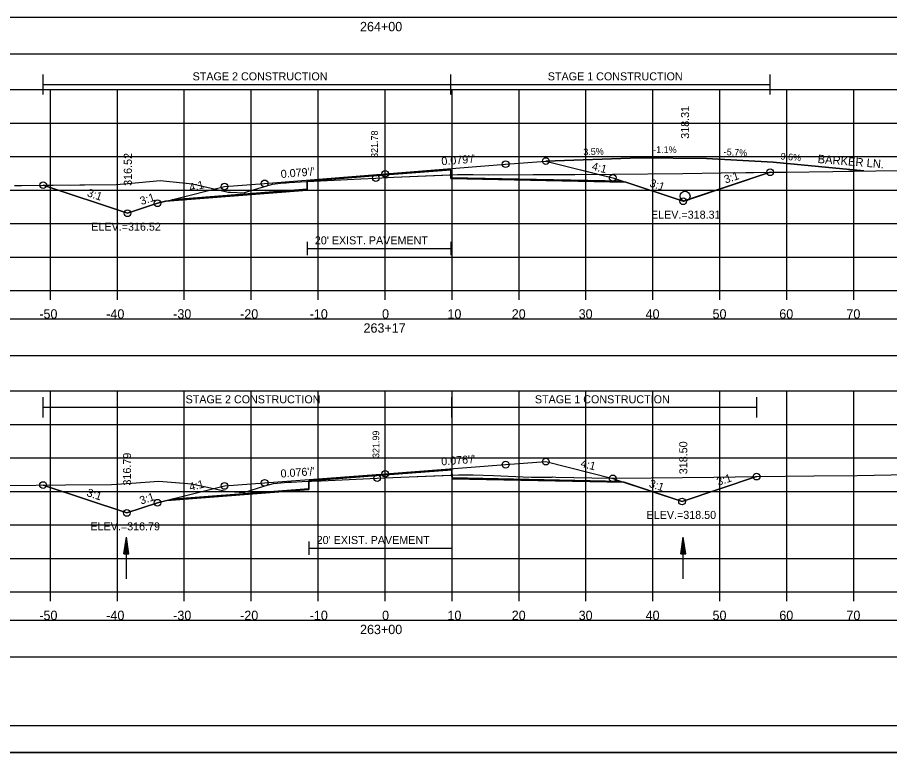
# Model space of a CAD drawing. Extents: x 1376273 to 1384221, y 378927 to 384592.
# Drawn here: x 1380502.9 to 1380633.2, y 382671.9 to 382781.6 of the extents above; entities that cross this region are included whole.
import ezdxf

# ---------------------------------------------------------------- set-up
doc = ezdxf.new("R2010")
doc.units = 0
for name, color, linetype in [('R_Alt Surface', 7, 'Continuous'), ('R_Axis', 7, 'Continuous'), ('R_Axis Annot', 7, 'Continuous'), ('R_Border', 7, 'Continuous'), ('R_Border Notes', 7, 'Continuous'), ('R_Contours', 7, 'Continuous'), ('R_Dimension', 7, 'Continuous'), ('R_Drive', 7, 'Continuous'), ('R_Exist Surface', 7, 'Continuous'), ('R_Fin Surface', 7, 'Continuous'), ('R_Grid', 7, 'Continuous'), ('R_No Plot', 7, 'Continuous'), ('R_Water', 7, 'Continuous'), ('R_Xsect Elev', 7, 'Continuous'), ('R_Xsect Slope', 7, 'Continuous'), ('T_Detection Zones', 7, 'Continuous'), ('T_Notes', 7, 'Continuous')]:
    doc.layers.add(name, color=color, linetype=linetype)

msp = doc.modelspace()

# ---------------------------------------------------------------- linework, layer by layer
at = {"layer": 'R_Alt Surface'}
for points in [[(1380526.03, 382754.44), (1380546.18, 382756.03), (1380546.19, 382757.2), (1380557.84, 382758.13), (1380567.66, 382758.9), (1380567.67, 382757.74), (1380593.25, 382757.23)], [(1380546.19, 382748.15), (1380546.19, 382746.15)], [(1380546.19, 382747.15), (1380567.66, 382747.15)], [(1380567.66, 382748.15), (1380567.66, 382746.15)], [(1380526.19, 382709.78), (1380546.45, 382711.31), (1380546.46, 382712.48), (1380557.84, 382713.34), (1380567.82, 382714.1), (1380567.83, 382712.93), (1380593.03, 382712.42)], [(1380546.46, 382703.41), (1380546.46, 382701.41)], [(1380567.82, 382703.41), (1380567.82, 382701.41)], [(1380546.46, 382702.41), (1380567.82, 382702.41)]]:
    msp.add_lwpolyline(points, dxfattribs=at)
at = {"layer": 'R_Axis'}
for p, q in [((1380407.84, 382740.87), (1380707.84, 382740.87)), ((1380507.84, 382739.47), (1380507.84, 382740.87)), ((1380517.84, 382739.47), (1380517.84, 382740.87)), ((1380527.84, 382739.47), (1380527.84, 382740.87)), ((1380537.84, 382739.47), (1380537.84, 382740.87)), ((1380547.84, 382739.47), (1380547.84, 382740.87)), ((1380557.84, 382739.47), (1380557.84, 382740.87)), ((1380567.84, 382739.47), (1380567.84, 382740.87)), ((1380577.84, 382739.47), (1380577.84, 382740.87)), ((1380587.84, 382739.47), (1380587.84, 382740.87)), ((1380597.84, 382739.47), (1380597.84, 382740.87)), ((1380607.84, 382739.47), (1380607.84, 382740.87)), ((1380617.84, 382739.47), (1380617.84, 382740.87)), ((1380627.84, 382739.47), (1380627.84, 382740.87)), ((1380407.84, 382695.87), (1380707.84, 382695.87)), ((1380507.84, 382694.47), (1380507.84, 382695.87)), ((1380517.84, 382694.47), (1380517.84, 382695.87)), ((1380527.84, 382694.47), (1380527.84, 382695.87)), ((1380537.84, 382694.47), (1380537.84, 382695.87)), ((1380547.84, 382694.47), (1380547.84, 382695.87)), ((1380557.84, 382694.47), (1380557.84, 382695.87)), ((1380567.84, 382694.47), (1380567.84, 382695.87)), ((1380577.84, 382694.47), (1380577.84, 382695.87)), ((1380587.84, 382694.47), (1380587.84, 382695.87)), ((1380597.84, 382694.47), (1380597.84, 382695.87)), ((1380607.84, 382694.47), (1380607.84, 382695.87)), ((1380617.84, 382694.47), (1380617.84, 382695.87)), ((1380627.84, 382694.47), (1380627.84, 382695.87))]:
    msp.add_line(p, q, dxfattribs=at)
at = {"layer": 'R_Axis Annot'}
for points in [[(1380406.99, 382776.2), (1380708.68, 382776.2), (1380708.68, 382781.61), (1380406.99, 382781.61)], [(1380406.99, 382731.18), (1380708.68, 382731.18), (1380708.68, 382736.59), (1380406.99, 382736.59)], [(1380406.99, 382686.18), (1380708.68, 382686.18), (1380708.68, 382691.59), (1380406.99, 382691.59)]]:
    msp.add_lwpolyline(points, close=True, dxfattribs=at)
at = {"layer": 'R_Border'}
msp.add_line((1380716.02, 382675.87), (1380399.84, 382675.87), dxfattribs=at)
at = {"layer": 'R_Contours'}
for points in [[(1380567.66, 382758.13), (1380568.66, 382758.18), (1380569.17, 382758.17), (1380570.75, 382758.17), (1380570.98, 382758.19), (1380573.24, 382758.12), (1380579.95, 382758.19), (1380586.2, 382758.18), (1380591.79, 382758.22), (1380602.33, 382758.34), (1380608.02, 382758.43), (1380615.35, 382758.52), (1380602.36, 382754.19), (1380593.78, 382757.05), (1380567.67, 382757.57)], [(1380567.82, 382713.31), (1380568.82, 382713.35), (1380570.1, 382713.33), (1380570.99, 382713.35), (1380571.01, 382713.35), (1380574.04, 382713.25), (1380578.45, 382713.06), (1380579.7, 382713.01), (1380582.71, 382713), (1380582.82, 382713.04), (1380583.34, 382712.98), (1380591.39, 382712.85), (1380597.59, 382712.91), (1380606.94, 382713.01), (1380613.33, 382713.08), (1380602.19, 382709.37), (1380593.56, 382712.25), (1380567.83, 382712.76)]]:
    msp.add_lwpolyline(points, close=True, dxfattribs=at)
at = {"layer": 'R_Dimension'}
for p, q in [((1380506.77, 382770.14), (1380506.77, 382773.14)), ((1380567.66, 382770.14), (1380567.66, 382773.14)), ((1380615.35, 382770.14), (1380615.35, 382773.14)), ((1380506.77, 382771.64), (1380615.35, 382771.64)), ((1380506.74, 382721.93), (1380506.74, 382724.93)), ((1380567.82, 382721.93), (1380567.82, 382724.93)), ((1380613.37, 382721.93), (1380613.37, 382724.93)), ((1380506.74, 382723.43), (1380613.37, 382723.43))]:
    msp.add_line(p, q, dxfattribs=at)
at = {"layer": 'R_Drive'}
for p, q in [((1380581.84, 382760.2), (1380595.83, 382760.69)), ((1380595.83, 382760.69), (1380605.83, 382760.59)), ((1380605.83, 382760.59), (1380615.81, 382760.02)), ((1380615.81, 382760.02), (1380629.37, 382758.73))]:
    msp.add_line(p, q, dxfattribs=at)
msp.add_circle((1380602.64, 382754.94), 0.75, dxfattribs=at)
at = {"layer": 'R_Exist Surface'}
for points in [[(1380502.45, 382756.56), (1380503.51, 382756.57), (1380517.65, 382756.68), (1380519.44, 382756.83), (1380524.23, 382757.28), (1380527.61, 382756.95), (1380529.07, 382756.79), (1380532.5, 382756), (1380534.39, 382755.57), (1380534.73, 382755.55), (1380536.73, 382755.46), (1380537.46, 382755.68), (1380541.03, 382756.76), (1380542.6, 382756.92), (1380543.07, 382756.96), (1380543.51, 382756.98), (1380545.19, 382757.07), (1380554.21, 382757.55), (1380556.45, 382757.66), (1380559.09, 382757.77), (1380568.66, 382758.18), (1380569.17, 382758.17), (1380570.75, 382758.17), (1380570.98, 382758.19), (1380573.24, 382758.12), (1380579.95, 382758.19), (1380586.2, 382758.18), (1380591.79, 382758.22), (1380602.33, 382758.34), (1380608.02, 382758.43), (1380617.72, 382758.55), (1380624.73, 382758.66), (1380634.32, 382758.78)], [(1380501.26, 382711.78), (1380510.1, 382711.86), (1380516.95, 382711.93), (1380519.96, 382712.13), (1380524.04, 382712.43), (1380528.35, 382712.08), (1380528.84, 382712.03), (1380530.6, 382711.66), (1380534.24, 382710.87), (1380534.65, 382710.85), (1380536.75, 382710.72), (1380539.88, 382711.71), (1380541.15, 382712.07), (1380541.71, 382712.11), (1380543.32, 382712.25), (1380543.85, 382712.27), (1380545.46, 382712.35), (1380548.29, 382712.48), (1380556.66, 382712.86), (1380560.18, 382712.99), (1380568.82, 382713.35), (1380570.1, 382713.33), (1380570.99, 382713.35), (1380571.01, 382713.35), (1380574.04, 382713.25), (1380578.45, 382713.06), (1380579.7, 382713.01), (1380582.71, 382713), (1380582.82, 382713.04), (1380583.34, 382712.98), (1380591.39, 382712.85), (1380597.59, 382712.91), (1380606.94, 382713.01), (1380613.37, 382713.09), (1380621.88, 382713.19), (1380628.33, 382713.26), (1380635.97, 382713.38)]]:
    msp.add_lwpolyline(points, dxfattribs=at)
at = {"layer": 'R_Fin Surface'}
for points in [[(1380506.77, 382756.59), (1380519.36, 382752.4), (1380523.84, 382753.89), (1380526.1, 382754.45), (1380533.84, 382756.39), (1380539.84, 382756.86), (1380557.84, 382758.29), (1380575.84, 382759.72), (1380581.84, 382760.2), (1380591.84, 382757.7), (1380592.91, 382757.34), (1380602.36, 382754.19), (1380615.35, 382758.52)], [(1380506.74, 382711.83), (1380519.25, 382707.66), (1380523.84, 382709.19), (1380526.26, 382709.8), (1380533.84, 382711.69), (1380539.84, 382712.15), (1380557.84, 382713.51), (1380575.84, 382714.87), (1380581.84, 382715.32), (1380591.84, 382712.82), (1380592.71, 382712.53), (1380602.19, 382709.37), (1380613.33, 382713.08)]]:
    msp.add_lwpolyline(points, dxfattribs=at)
at = {"layer": 'R_Grid'}
for p, q in [((1380407.84, 382770.87), (1380707.84, 382770.87)), ((1380507.84, 382740.87), (1380507.84, 382770.87)), ((1380517.84, 382740.87), (1380517.84, 382770.87)), ((1380527.84, 382740.87), (1380527.84, 382770.87)), ((1380537.84, 382740.87), (1380537.84, 382770.87)), ((1380547.84, 382740.87), (1380547.84, 382770.87)), ((1380557.84, 382740.87), (1380557.84, 382770.87)), ((1380567.84, 382740.87), (1380567.84, 382770.87)), ((1380577.84, 382740.87), (1380577.84, 382770.87)), ((1380587.84, 382740.87), (1380587.84, 382770.87)), ((1380597.84, 382740.87), (1380597.84, 382770.87)), ((1380607.84, 382740.87), (1380607.84, 382770.87)), ((1380617.84, 382740.87), (1380617.84, 382770.87)), ((1380627.84, 382740.87), (1380627.84, 382770.87)), ((1380407.84, 382765.87), (1380707.84, 382765.87)), ((1380407.84, 382760.87), (1380707.84, 382760.87)), ((1380407.84, 382755.87), (1380707.84, 382755.87)), ((1380407.84, 382750.87), (1380707.84, 382750.87)), ((1380407.84, 382745.87), (1380707.84, 382745.87)), ((1380407.84, 382740.87), (1380707.84, 382740.87)), ((1380407.84, 382725.87), (1380707.84, 382725.87)), ((1380507.84, 382695.87), (1380507.84, 382725.87)), ((1380517.84, 382695.87), (1380517.84, 382725.87)), ((1380527.84, 382695.87), (1380527.84, 382725.87)), ((1380537.84, 382695.87), (1380537.84, 382725.87)), ((1380547.84, 382695.87), (1380547.84, 382725.87)), ((1380557.84, 382695.87), (1380557.84, 382725.87)), ((1380567.84, 382695.87), (1380567.84, 382725.87)), ((1380577.84, 382695.87), (1380577.84, 382725.87)), ((1380587.84, 382695.87), (1380587.84, 382725.87)), ((1380597.84, 382695.87), (1380597.84, 382725.87)), ((1380607.84, 382695.87), (1380607.84, 382725.87)), ((1380617.84, 382695.87), (1380617.84, 382725.87)), ((1380627.84, 382695.87), (1380627.84, 382725.87)), ((1380407.84, 382720.87), (1380707.84, 382720.87)), ((1380407.84, 382715.87), (1380707.84, 382715.87)), ((1380407.84, 382710.87), (1380707.84, 382710.87)), ((1380407.84, 382705.87), (1380707.84, 382705.87)), ((1380407.84, 382700.87), (1380707.84, 382700.87)), ((1380407.84, 382695.87), (1380707.84, 382695.87))]:
    msp.add_line(p, q, dxfattribs=at)
at = {"layer": 'R_No Plot'}
msp.add_line((1380387.44, 382671.9), (1380720.77, 382671.9), dxfattribs=at)
for points in [[(1380387.43, 382885.23), (1380720.77, 382885.23), (1380720.77, 382671.89), (1380387.43, 382671.89)], [(1380633.76, 382881.33), (1380633.76, 382871.45), (1380669.49, 382871.45), (1380669.49, 382868.53), (1380692.69, 382868.53), (1380692.69, 382844.2), (1380716.02, 382844.2), (1380716.02, 382675.87), (1380399.84, 382675.87), (1380399.84, 382881.33)]]:
    msp.add_lwpolyline(points, close=True, dxfattribs=at)
for points in [[(1380525.05, 382754.19), (1380546.18, 382755.87), (1380546.19, 382757.2), (1380557.84, 382758.13), (1380567.66, 382758.9), (1380567.67, 382757.57), (1380593.78, 382757.05)], [(1380525.24, 382709.54), (1380546.45, 382711.15), (1380546.46, 382712.48), (1380557.84, 382713.34), (1380567.82, 382714.1), (1380567.83, 382712.76), (1380593.56, 382712.25)]]:
    msp.add_lwpolyline(points, dxfattribs=at)
for centre in [(1380575.84, 382759.72), (1380581.84, 382760.2), (1380557.84, 382758.29), (1380615.35, 382758.52), (1380556.45, 382757.66), (1380591.84, 382757.7), (1380506.77, 382756.59), (1380533.84, 382756.39), (1380539.84, 382756.86), (1380523.84, 382753.89), (1380602.36, 382754.19), (1380602.36, 382754.19), (1380519.36, 382752.4), (1380519.36, 382752.4), (1380581.84, 382715.32), (1380575.84, 382714.87), (1380556.66, 382712.86), (1380557.84, 382713.51), (1380591.84, 382712.82), (1380613.33, 382713.08), (1380506.74, 382711.83), (1380533.84, 382711.69), (1380539.84, 382712.15), (1380523.84, 382709.19), (1380602.19, 382709.37), (1380602.19, 382709.37), (1380519.25, 382707.66), (1380519.25, 382707.66)]:
    msp.add_circle(centre, 0.5, dxfattribs=at)
at = {"layer": 'R_Water'}
for p, q in [((1380518.82, 382701.56), (1380519.2, 382704.06)), ((1380519.2, 382697.81), (1380519.2, 382704.06)), ((1380519.57, 382701.56), (1380519.2, 382704.06)), ((1380602, 382701.56), (1380602.38, 382704.06)), ((1380602.38, 382697.81), (1380602.38, 382704.06)), ((1380602.75, 382701.56), (1380602.38, 382704.06)), ((1380518.88, 382701.56), (1380519.2, 382703.65)), ((1380518.95, 382701.56), (1380519.2, 382703.22)), ((1380519.01, 382701.56), (1380519.2, 382702.8)), ((1380519.51, 382701.56), (1380519.2, 382703.65)), ((1380519.45, 382701.56), (1380519.2, 382703.22)), ((1380519.38, 382701.56), (1380519.2, 382702.8)), ((1380602.07, 382701.56), (1380602.38, 382703.65)), ((1380602.13, 382701.56), (1380602.38, 382703.22)), ((1380602.19, 382701.56), (1380602.38, 382702.8)), ((1380602.69, 382701.56), (1380602.38, 382703.65)), ((1380602.63, 382701.56), (1380602.38, 382703.22)), ((1380602.56, 382701.56), (1380602.38, 382702.8)), ((1380518.82, 382701.56), (1380519.57, 382701.56)), ((1380519.08, 382701.56), (1380519.2, 382702.38)), ((1380519.14, 382701.56), (1380519.2, 382701.96)), ((1380519.32, 382701.56), (1380519.2, 382702.38)), ((1380519.26, 382701.56), (1380519.2, 382701.96)), ((1380602, 382701.56), (1380602.75, 382701.56)), ((1380602.26, 382701.56), (1380602.38, 382702.38)), ((1380602.32, 382701.56), (1380602.38, 382701.96)), ((1380602.5, 382701.56), (1380602.38, 382702.38)), ((1380602.44, 382701.56), (1380602.38, 382701.96))]:
    msp.add_line(p, q, dxfattribs=at)
at = {"layer": 'T_Detection Zones'}
for points in [[(1380546.19, 382757.12), (1380554.21, 382757.55), (1380556.45, 382757.66), (1380559.09, 382757.77), (1380567.66, 382758.13), (1380567.66, 382758.9), (1380557.84, 382758.13), (1380546.19, 382757.2)], [(1380506.77, 382756.59), (1380517.65, 382756.68), (1380519.44, 382756.83), (1380524.23, 382757.28), (1380527.61, 382756.95), (1380529.07, 382756.79), (1380532.5, 382756), (1380534.39, 382755.57), (1380534.73, 382755.55), (1380536.73, 382755.46), (1380537.46, 382755.68), (1380541.03, 382756.76), (1380542.6, 382756.92), (1380543.07, 382756.96), (1380543.51, 382756.98), (1380545.19, 382757.07), (1380546.19, 382757.12), (1380546.18, 382755.87), (1380525.05, 382754.19), (1380523.84, 382753.89), (1380519.36, 382752.4)], [(1380546.46, 382712.4), (1380548.29, 382712.48), (1380556.66, 382712.86), (1380560.18, 382712.99), (1380567.82, 382713.31), (1380567.82, 382714.1), (1380557.84, 382713.34), (1380546.46, 382712.48)], [(1380506.74, 382711.83), (1380510.1, 382711.86), (1380516.95, 382711.93), (1380519.96, 382712.13), (1380524.04, 382712.43), (1380528.35, 382712.08), (1380528.84, 382712.03), (1380530.6, 382711.66), (1380534.24, 382710.87), (1380534.65, 382710.85), (1380536.75, 382710.72), (1380539.88, 382711.71), (1380541.15, 382712.07), (1380541.71, 382712.11), (1380543.32, 382712.25), (1380543.85, 382712.27), (1380545.46, 382712.35), (1380546.46, 382712.4), (1380546.45, 382711.15), (1380525.24, 382709.54), (1380523.84, 382709.19), (1380519.25, 382707.66)]]:
    msp.add_lwpolyline(points, close=True, dxfattribs=at)
at = {"layer": 'T_Notes'}
for p, q in [((1380595.83, 382760.69), (1380581.84, 382760.2)), ((1380605.83, 382760.59), (1380595.83, 382760.69)), ((1380615.81, 382760.02), (1380605.83, 382760.59)), ((1380629.37, 382758.73), (1380615.81, 382760.02))]:
    msp.add_line(p, q, dxfattribs=at)
for points in [[(1380581.84, 382760.2), (1380589.79, 382758.21), (1380591.84, 382757.7), (1380592.91, 382757.34), (1380602.36, 382754.19), (1380602.44, 382754.21), (1380603.23, 382754.48), (1380615.35, 382758.52)], [(1380615.35, 382758.52), (1380617.72, 382758.55), (1380624.73, 382758.66), (1380629.37, 382758.72)], [(1380629.37, 382758.72), (1380629.37, 382758.73)]]:
    msp.add_lwpolyline(points, dxfattribs=at)

# ---------------------------------------------------------------- texts
at = {"layer": 'R_Alt Surface'}
for p in [(1380547.34, 382747.76), (1380547.61, 382703.02)]:
    msp.add_text("20' EXIST. PAVEMENT", height=1.2, dxfattribs=at).set_placement(p)
at = {"layer": 'R_Axis Annot'}
for s, p in [('264+00', (1380554.09, 382779.57)), ('-50', (1380506.18, 382736.67)), ('-40', (1380516.18, 382736.67)), ('-30', (1380526.18, 382736.67)), ('-20', (1380536.18, 382736.67)), ('-10', (1380546.57, 382736.67)), ('0', (1380557.38, 382736.67)), ('10', (1380567.15, 382736.67)), ('20', (1380576.75, 382736.67)), ('30', (1380586.75, 382736.67)), ('40', (1380596.75, 382736.67)), ('50', (1380606.75, 382736.67)), ('60', (1380616.72, 382736.67)), ('70', (1380626.75, 382736.67)), ('263+17', (1380554.61, 382734.57)), ('-50', (1380506.18, 382691.67)), ('-40', (1380516.18, 382691.67)), ('-30', (1380526.18, 382691.67)), ('-20', (1380536.18, 382691.67)), ('-10', (1380546.57, 382691.67)), ('0', (1380557.38, 382691.67)), ('10', (1380567.15, 382691.67)), ('20', (1380576.75, 382691.67)), ('30', (1380586.75, 382691.67)), ('40', (1380596.75, 382691.67)), ('50', (1380606.75, 382691.67)), ('60', (1380616.72, 382691.67)), ('70', (1380626.75, 382691.67)), ('263+00', (1380554.09, 382689.57))]:
    msp.add_text(s, height=1.4, dxfattribs=at).set_placement(p)
at = {"layer": 'R_Border Notes'}
for s, p in [('ELEV.=318.31', (1380597.55, 382751.59)), ('ELEV.=316.52', (1380513.94, 382749.8)), ('ELEV.=318.50', (1380596.89, 382706.77)), ('ELEV.=316.79', (1380513.81, 382705.06))]:
    msp.add_text(s, height=1.2, dxfattribs=at).set_placement(p)
at = {"layer": 'R_Dimension'}
for s, p in [('STAGE 2 CONSTRUCTION', (1380529.08, 382772.24)), ('STAGE 1 CONSTRUCTION', (1380582.14, 382772.24)), ('STAGE 2 CONSTRUCTION', (1380528.03, 382724.03)), ('STAGE 1 CONSTRUCTION', (1380580.21, 382724.03))]:
    msp.add_text(s, height=1.2, dxfattribs=at).set_placement(p)
at = {"layer": 'R_Drive'}
for s, height, rotation, p in [('3.5%', 1, 2.0274, (1380587.46, 382761.06)), ('-1.1%', 1, 359.3934, (1380597.88, 382761.42)), ('-5.7%', 1, 356.7594, (1380608.4, 382761.09)), ('-9.6%', 1, 354.5455, (1380616.44, 382760.49)), ('BARKER LN.', 1.25, 355.3835, (1380622.41, 382759.91))]:
    msp.add_text(s, height=height, rotation=rotation, dxfattribs=at).set_placement(p)
at = {"layer": 'R_Xsect Elev'}
for s, height, p in [('318.31', 1.2, (1380603.24, 382763.52)), ('321.78', 1, (1380556.75, 382760.66)), ('316.52', 1.2, (1380520, 382756.49)), ('321.99', 1, (1380556.96, 382715.86)), ('318.50', 1.2, (1380602.98, 382713.44)), ('316.79', 1.2, (1380519.88, 382711.75))]:
    msp.add_text(s, height=height, rotation=90, dxfattribs=at).set_placement(p)
at = {"layer": 'R_Xsect Slope'}
for s, rotation, p in [("0.079'/'", 4.5353, (1380566.29, 382759.56)), ("0.079'/'", 4.5353, (1380542.29, 382757.66)), ('4:1', 345.9638, (1380588.63, 382758.9)), ('3:1', 341.5651, (1380597.26, 382756.42)), ('3:1', 18.4349, (1380608.7, 382756.83)), ('4:1', 14.0362, (1380528.72, 382755.62)), ('3:1', 341.5651, (1380513.22, 382754.97)), ('3:1', 18.4349, (1380521.44, 382753.62)), ("0.076'/'", 4.3255, (1380566.26, 382714.75)), ("0.076'/'", 4.3255, (1380542.26, 382712.93)), ('4:1', 345.9638, (1380586.96, 382714.56)), ('3:1', 18.4349, (1380607.6, 382711.7)), ('4:1', 14.0362, (1380528.72, 382710.93)), ('3:1', 341.5651, (1380597.17, 382711.57)), ('3:1', 341.5651, (1380513.16, 382710.22)), ('3:1', 18.4349, (1380521.39, 382708.9))]:
    msp.add_text(s, height=1.2, rotation=rotation, dxfattribs=at).set_placement(p)

doc.saveas('drawing.dxf')
